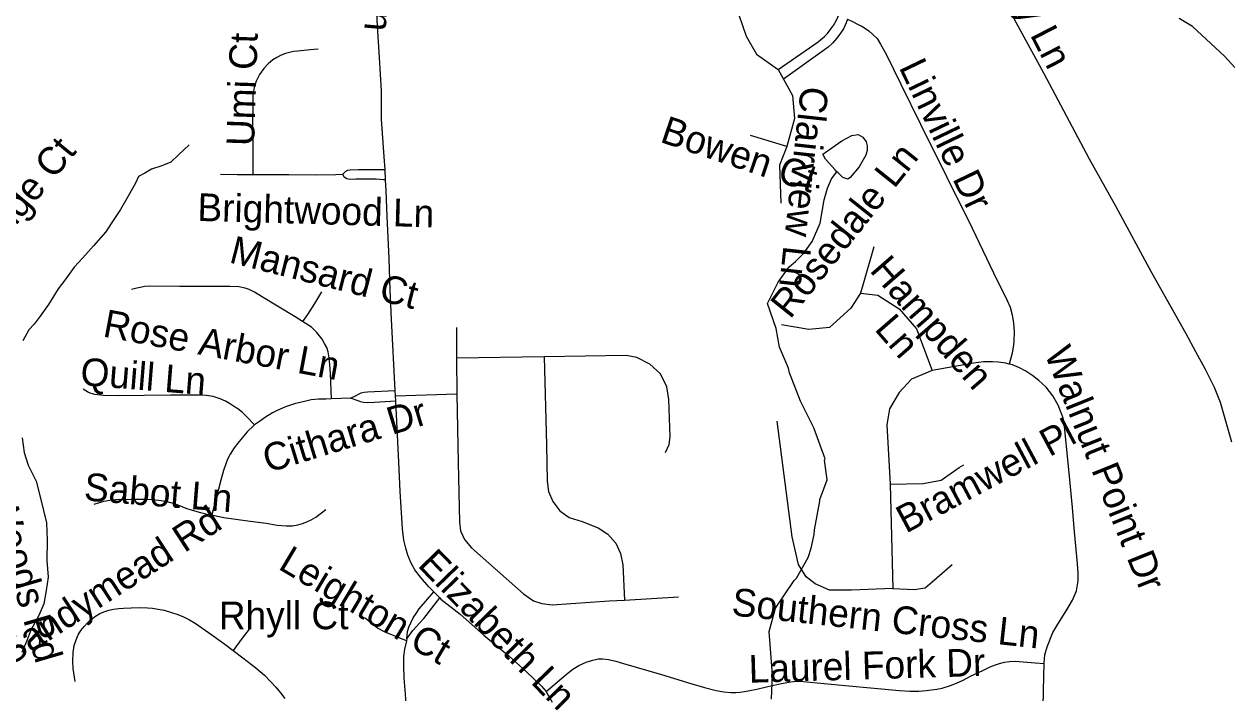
# Model space of a CAD drawing. Extents: x 1383679 to 1536984, y 460658 to 651027.
# Drawn here: x 1475714 to 1479847, y 498779 to 501072 of the extents above; entities that cross this region are included whole.
import ezdxf

# ---------------------------------------------------------------- set-up
doc = ezdxf.new("R2010")
doc.units = 0
for name, color, linetype in [('Exist Hydrographic Misc Water Feature', 7, 'Continuous'), ('Exist Road Non-System Type 51', 7, 'Continuous'), ('Exist Road Non-System Type 51 Label', 7, 'Continuous')]:
    doc.layers.add(name, color=color, linetype=linetype)

msp = doc.modelspace()

# ---------------------------------------------------------------- linework, layer by layer
at = {"layer": 'Exist Hydrographic Misc Water Feature'}
for points in [[(1479867.4, 500923.8), (1479832.2, 500962.5), (1479722.1, 501064.7), (1479676.6, 501091.6)], [(1478502, 500565.6), (1478496.7, 500572.9), (1478463.4, 500609.6), (1478453.7, 500625.8), (1478518.6, 500672.5), (1478552.9, 500689.8), (1478575, 500693.4), (1478590.8, 500685.1), (1478602.5, 500668.9), (1478606.3, 500654.8), (1478606, 500638.8), (1478601.7, 500622.9), (1478578.9, 500583.3), (1478548.1, 500545.9), (1478540, 500540.1), (1478522.2, 500546.4), (1478506.5, 500562.7), (1478502, 500565.6)], [(1476280.4, 500658.1), (1476243.9, 500624.4), (1476217.4, 500599.4), (1476187.1, 500586.1), (1476150.8, 500574.5), (1476128.6, 500561), (1476106.4, 500549.2), (1476095.9, 500527.2), (1476071.1, 500481.7), (1476044.4, 500436.3), (1476013.4, 500388.5), (1475994.8, 500359.4), (1475952, 500311.8), (1475915.3, 500270.7), (1475886.6, 500239.3), (1475853.8, 500194), (1475831.2, 500164.1), (1475798.2, 500110.6), (1475769.5, 500071), (1475749, 500043.4), (1475730.6, 500024.1), (1475709.9, 499986)], [(1478278, 498757.4), (1478281, 498840.7), (1478270.4, 498989.5), (1478291.9, 499069.1), (1478355.8, 499163.8), (1478363.9, 499171.7), (1478403.3, 499242.9), (1478413.9, 499274.7), (1478424.8, 499322.4), (1478425.1, 499338.4), (1478444.1, 499436), (1478443.1, 499442.1), (1478468.4, 499509.6), (1478459.7, 499577.4), (1478461.7, 499581.7), (1478423.5, 499687.8), (1478377.5, 499779.3), (1478339.4, 499876.1), (1478335.7, 499892.2), (1478305.1, 499964.8), (1478294.3, 500029), (1478263.9, 500113.6), (1478300.6, 500187.3), (1478338.3, 500240.1), (1478360.6, 500257.7), (1478389.2, 500287.1), (1478417.9, 500326.5), (1478445.2, 500390), (1478458.7, 500469.7), (1478469.5, 500509.5), (1478484.1, 500541.2), (1478502, 500565.6)], [(1475707.9, 499653.7), (1475714.9, 499603.5), (1475728.1, 499559.7), (1475755.2, 499505), (1475770.1, 499446.5), (1475790.6, 499362.4), (1475793.5, 499302.4), (1475792.1, 499232.7), (1475797.2, 499175.9), (1475790.3, 499130.1), (1475781.5, 499084.4), (1475764.8, 499044.5), (1475737.8, 498993.3), (1475723, 498955), (1475706.4, 498917.7)]]:
    msp.add_lwpolyline(points, dxfattribs=at)
at = {"layer": 'Exist Road Non-System Type 51'}
for p, q in [((1476954.4, 500538), (1476952.4, 500573.7)), ((1477196.9, 500032), (1477197.6, 499927.2)), ((1477498.2, 499931.4), (1477197.6, 499927.2)), ((1477197.6, 499927.2), (1477198.4, 499803.1)), ((1476833.8, 499789), (1476768.8, 499786.9)), ((1476989.2, 499779.4), (1476987.3, 499815.5)), ((1477198.4, 499803.1), (1476988.2, 499796.9)), ((1477773.4, 499097), (1477959.4, 499108.3)), ((1477027.5, 498963.8), (1477025.8, 498956.9))]:
    msp.add_line(p, q, dxfattribs=at)
for points in [[(1478300.2, 500917.1), (1478438.2, 501011.6), (1478445.7, 501018.3), (1478459.6, 501029.7), (1478469.8, 501040.1), (1478479.5, 501052.2), (1478489.2, 501066), (1478490.3, 501067.6), (1478501.1, 501085.6), (1478510, 501106.9), (1478515, 501126.3), (1478518.6, 501146.6), (1478519.7, 501166.8), (1478519.3, 501184.8), (1478517.2, 501199.4), (1478514.1, 501214.1), (1478509.4, 501230.3), (1478500.1, 501252.3), (1478468, 501316.9), (1478424.6, 501403.8), (1478388.1, 501466.1)], [(1476952.4, 500573.7), (1476949.9, 500617.1), (1476940.7, 500746.1), (1476940.1, 500844), (1476933.8, 500957.6), (1476926.5, 501065.3), (1476924.2, 501112.3), (1476920.8, 501149.7), (1476919, 501212.7)], [(1479074.4, 501154), (1479122.6, 501066), (1479210.8, 500904.9), (1479367.9, 500610.3), (1479459.5, 500447.1), (1479581.6, 500220.5), (1479698.9, 500010.9), (1479732, 499950), (1479765.1, 499888.8), (1479796.2, 499827.3), (1479817.3, 499775.5), (1479855.4, 499639.4)], [(1478165.4, 501104), (1478191.4, 501030.6), (1478226.9, 500969.1), (1478300.2, 500917.1)], [(1478538.1, 501088.9), (1478534.3, 501077.2), (1478528.9, 501066), (1478524.4, 501056.7), (1478514.8, 501041.2), (1478502.2, 501023.9), (1478487.3, 501007.3), (1478472, 500993.3), (1478460.1, 500983.8), (1478319.1, 500884)], [(1478538.1, 501088.9), (1478553.7, 501081.9), (1478578, 501070.3), (1478585.8, 501066), (1478596.9, 501059.9), (1478611.5, 501049.3), (1478625.7, 501037), (1478640.4, 501022.8), (1478652.3, 501004.1), (1478671.2, 500969.7), (1478721.4, 500866.8), (1478788.9, 500729.3), (1478877.7, 500549.5), (1478965.8, 500372), (1479039.5, 500219.6), (1479085.9, 500124.5), (1479096.2, 500101.3), (1479103.9, 500075.6), (1479108.2, 500047.1), (1479110.6, 500016.9), (1479109.5, 499984.7), (1479107.7, 499971.9), (1479103, 499943.5), (1479093.5, 499906.6)], [(1476723.3, 500986.7), (1476695.7, 500983.8), (1476652.7, 500979.3), (1476638.7, 500978), (1476624.5, 500975.3), (1476610.4, 500971.2), (1476595.9, 500965.4), (1476581.6, 500958.2), (1476568, 500949.4), (1476551, 500935.7), (1476536.3, 500920.2), (1476521.7, 500899.4), (1476510.7, 500877), (1476503.2, 500854.4), (1476499, 500827), (1476498.3, 500787.4), (1476498.1, 500735.9), (1476498.7, 500652.8), (1476498.7, 500590.9), (1476498.9, 500556.6)], [(1478300.2, 500917.1), (1478319.1, 500884)], [(1478319.1, 500884), (1478349.8, 500827.2), (1478356.9, 500749.1), (1478330.9, 500652.1)], [(1478330.9, 500652.1), (1478205.6, 500690)], [(1478330.9, 500652.1), (1478304.9, 500588.3), (1478309.6, 500458.1)], [(1476807.2, 500557.2), (1476817.4, 500568.2), (1476825, 500571.2), (1476832.5, 500572.5), (1476861.3, 500573.8), (1476900.4, 500573.6), (1476923.2, 500573.4), (1476952.4, 500573.7)], [(1476387.4, 500558.1), (1476445.6, 500556.7), (1476498.9, 500556.6)], [(1476498.9, 500556.6), (1476540.4, 500556.5), (1476622, 500556.7), (1476715.4, 500556), (1476784.1, 500556.8), (1476807.2, 500557.2)], [(1476954.4, 500538), (1476946.8, 500538), (1476922.2, 500540.5), (1476897.9, 500540.3), (1476852.3, 500540.1), (1476831.6, 500539.8), (1476821, 500541.6), (1476812.4, 500548), (1476807.2, 500557.2)], [(1476987.3, 499815.5), (1476974.1, 500060.7), (1476970, 500160), (1476966.1, 500268.2), (1476960.1, 500412.3), (1476956.5, 500500.2), (1476954.4, 500538)], [(1478628.4, 500308.4), (1478593, 500185.4), (1478583.5, 500149.9)], [(1476669.5, 500052.5), (1476643.9, 500068.6), (1476589.4, 500101.7), (1476528.4, 500138.4), (1476505, 500152.8), (1476486.8, 500161.8), (1476472, 500166.7), (1476450.3, 500171), (1476419.5, 500172.4), (1476361.7, 500173), (1476246.9, 500172.6), (1476145.7, 500173.3), (1476127.4, 500172.2), (1476117.6, 500170.1), (1476101.4, 500166.3), (1476083.1, 500161.8)], [(1476733.9, 500154.6), (1476710, 500114.6), (1476686.7, 500075.9), (1476669.5, 500052.5)], [(1478583.5, 500149.9), (1478550.4, 500097.8), (1478477.2, 500031.6), (1478406.3, 500024.5), (1478311.7, 500041.1)], [(1478583.5, 500149.9), (1478642.6, 500142.8), (1478715.9, 500095.5), (1478775, 500026.9), (1478829.3, 499884.9)], [(1476768.8, 499786.9), (1476765, 499874.6), (1476763.3, 499904.3), (1476761.1, 499927.7), (1476756.8, 499948), (1476752.2, 499962.9), (1476745.1, 499977), (1476736.3, 499992.4), (1476718.4, 500015.2), (1476699.7, 500033.5), (1476669.5, 500052.5)], [(1477914.2, 499603.2), (1477927.1, 499630.6), (1477930.4, 499656.4), (1477925.6, 499785.4), (1477919.1, 499828.9), (1477896.6, 499872.4), (1477861.1, 499906.2), (1477815.9, 499928.8), (1477778.9, 499935.3), (1477498.2, 499931.4)], [(1477498.2, 499931.4), (1477506.4, 499629), (1477508, 499504.9), (1477512.9, 499469.4), (1477527.4, 499435.6), (1477551.6, 499403.3), (1477583.9, 499380.8), (1477628.9, 499366.2), (1477683.8, 499345.2), (1477716, 499322.8), (1477743.4, 499292.1), (1477759.5, 499256.6), (1477767.6, 499217.9), (1477773.4, 499097)], [(1479093.5, 499906.6), (1479082, 499909.6), (1479056.4, 499912.6), (1479035.8, 499913.7), (1479005.2, 499913.7), (1478970.9, 499909.3), (1478829.3, 499884.9)], [(1479213.3, 498879.8), (1479213.4, 498881.6), (1479215.9, 498908.9), (1479223.1, 498937.2), (1479242.5, 498985.4), (1479259.9, 499014), (1479290.9, 499063.2), (1479310.6, 499097.2), (1479324.1, 499128.3), (1479329.6, 499162.6), (1479330.3, 499188.3), (1479328, 499222.6), (1479317.6, 499330.8), (1479310.1, 499414.9), (1479301.4, 499509.6), (1479284, 499682.4), (1479280.5, 499711.8), (1479275.9, 499728), (1479271.1, 499739.3), (1479261.3, 499765.4), (1479242.5, 499798), (1479219.8, 499827.1), (1479194.3, 499850.4), (1479174.4, 499866.1), (1479150.1, 499881.9), (1479128.9, 499893.7), (1479104.6, 499903.6), (1479093.5, 499906.6)], [(1478829.3, 499884.9), (1478758.4, 499854.2), (1478715.9, 499809.2), (1478682.8, 499752.5), (1478673.3, 499698), (1478685.2, 499494.6)], [(1476505, 499697.7), (1476478.6, 499725.1), (1476463.5, 499740.1), (1476447, 499752.8), (1476432.6, 499762.5), (1476418.8, 499771), (1476404.9, 499779.7), (1476386.8, 499787.6), (1476363.3, 499794.7), (1476339, 499798.6), (1476312, 499800.1), (1476299.2, 499799.7), (1476272.8, 499800.3), (1476216.1, 499799.7), (1476126.6, 499798.8), (1476038.6, 499797.2), (1475987.2, 499798.3), (1475957.2, 499802.6), (1475944.6, 499805.7), (1475935.6, 499808.9), (1475916.9, 499819.9)], [(1476768.8, 499786.9), (1476748.7, 499786.3), (1476724.4, 499785.6), (1476699.4, 499783.3), (1476672, 499777.5), (1476644.8, 499771.2), (1476610.6, 499760), (1476582.3, 499747.2), (1476566.7, 499739.3), (1476542.6, 499724.6), (1476521.4, 499709.9), (1476505, 499697.7)], [(1476833.8, 499789), (1476850.8, 499797.2), (1476863.6, 499804.2), (1476870.8, 499807.8), (1476880.3, 499810.3), (1476892.4, 499811.2), (1476987.3, 499815.5)], [(1476989.2, 499779.4), (1476916.3, 499774.2), (1476892, 499773.3), (1476878.2, 499774.6), (1476868.4, 499777.1), (1476860.4, 499780.3), (1476833.8, 499789)], [(1477198.4, 499803.1), (1477203.2, 499569.3), (1477208.1, 499364.7), (1477211.4, 499334), (1477224.4, 499305.1), (1477248.4, 499275.9), (1477427.4, 499118), (1477461.4, 499093.9), (1477490.2, 499085.8), (1477525.8, 499080.9), (1477720.8, 499093.9), (1477773.4, 499097)], [(1477027.5, 498963.8), (1477029.9, 498989.3), (1477033.8, 499004.2), (1477041.2, 499019.5), (1477048.9, 499035.8), (1477058.8, 499051.3), (1477069.9, 499067.3), (1477120.1, 499124.8), (1477102.8, 499142.1), (1477073.4, 499176.2), (1477054.8, 499200.8), (1477042.3, 499223.3), (1477030.6, 499251.5), (1477023.4, 499275.1), (1477017.1, 499302.4), (1477012.4, 499340.9), (1477004.7, 499470.5), (1476999.1, 499569.8), (1476993, 499709.3), (1476989.2, 499779.4)], [(1478694.4, 499136.2), (1478552.5, 499131.5), (1478476.9, 499131.5), (1478427.3, 499152.8), (1478396.5, 499176.4), (1478370.5, 499219), (1478349.3, 499313.6), (1478297.3, 499711.1)], [(1476505, 499697.7), (1476502, 499695.5), (1476479.7, 499674.5), (1476461.9, 499653.2), (1476447.5, 499635.1), (1476434.9, 499618.7), (1476420.8, 499597.4), (1476411.5, 499579.8), (1476405.9, 499564), (1476398.6, 499541.1), (1476389.1, 499508), (1476358.3, 499388.9)], [(1478685.2, 499494.6), (1478798.6, 499497), (1478860.1, 499508.8), (1478921.5, 499551.4), (1478938.1, 499560.8)], [(1478685.2, 499494.6), (1478694.4, 499136.2)], [(1475955, 499426.1), (1475988.1, 499435.9), (1476015.2, 499441.3), (1476040.2, 499442.6), (1476064.6, 499442.2), (1476097.7, 499443.1), (1476127.4, 499442.8), (1476152.4, 499441.5), (1476176.8, 499439.2), (1476199.1, 499435.8), (1476221.6, 499430.4), (1476241.9, 499423.5), (1476269.4, 499412.6), (1476290.4, 499405), (1476319.2, 499397.3), (1476342, 499391.9), (1476358.3, 499388.9)], [(1476358.3, 499388.9), (1476367.5, 499387.2), (1476399.1, 499380.2), (1476440.3, 499374.1), (1476489.7, 499367.5), (1476544.7, 499360.3), (1476581.8, 499353.8), (1476613, 499351.3), (1476634.4, 499352.2), (1476652.8, 499354.9), (1476669.5, 499359.9), (1476684.6, 499365.1), (1476699.1, 499372.3), (1476714.8, 499381.7), (1476748.9, 499407.9)], [(1478694.4, 499136.2), (1478767.6, 499133.8), (1478805.4, 499138.6), (1478829.1, 499159.9), (1478897.6, 499219)], [(1477120.1, 499124.8), (1477140, 499104.9)], [(1477027.5, 498963.8), (1477047.6, 498992.7), (1477070.8, 499018.2), (1477085.6, 499034), (1477140, 499104.9), (1477144.2, 499100.7), (1477209.6, 499048.6), (1477291.7, 498977.1), (1477378.6, 498904.3), (1477437.9, 498850.9), (1477489.3, 498801.6), (1477504.7, 498783.3)], [(1475889.7, 498817.8), (1475882.6, 498862.7), (1475881.3, 498887.4), (1475882.3, 498917.8), (1475886.6, 498941.2), (1475892.9, 498960.5), (1475900.2, 498978.2), (1475909.1, 498992.5), (1475920.1, 499006.7), (1475932.9, 499020), (1475944.4, 499030.5), (1475959.5, 499041.9), (1475973.9, 499050.9), (1475987.6, 499056.5), (1476004.6, 499062.1), (1476021.2, 499065.4), (1476039, 499068.1), (1476055.1, 499068.9), (1476081.2, 499070.3), (1476111.9, 499071.2), (1476137.4, 499070), (1476154.3, 499069.1), (1476174, 499065.6), (1476195, 499061.9), (1476219.7, 499054.8), (1476241.3, 499047.5), (1476261.3, 499039.1), (1476281.2, 499029.4), (1476300.5, 499018.2), (1476323.5, 499001.9), (1476358.2, 498977.8), (1476402.6, 498945.6), (1476431.9, 498923.7)], [(1476486, 498997.5), (1476462, 498966.5), (1476431.9, 498923.7)], [(1477025.8, 498956.9), (1476952.2, 498987.5), (1476926.5, 499000.6), (1476884.4, 499034.6)], [(1477025.8, 498956.9), (1477018.7, 498928.5), (1477016, 498903.4), (1477015.3, 498871.7), (1477017.3, 498829.7), (1477021.2, 498774.3), (1477026.1, 498700.8), (1477031.8, 498626.7), (1477036.9, 498546.2), (1477040.5, 498490.3), (1477041.5, 498447.5), (1477041.4, 498402.2), (1477041, 498359.5), (1477038.7, 498324.4), (1477036.4, 498290)], [(1476431.9, 498923.7), (1476464.7, 498899), (1476509.5, 498865.1), (1476538.4, 498839.2), (1476560.2, 498816.7), (1476577.4, 498798.9), (1476594.3, 498779), (1476608.5, 498759.4)], [(1477504.7, 498783.3), (1477558.9, 498828.7), (1477574.5, 498842.6), (1477596.3, 498859.8), (1477616.7, 498872.7), (1477642, 498883.7), (1477665.4, 498890.8), (1477683.7, 498895.3), (1477699.1, 498896.1), (1477718.6, 498893.5), (1477743.7, 498888.1), (1477770.5, 498880), (1477900.5, 498841.3), (1478001, 498811.3), (1478048.3, 498797.3), (1478088.5, 498786.9), (1478114.4, 498782.2), (1478138.1, 498780.1), (1478155, 498780.1), (1478168.9, 498780.9), (1478185.2, 498783.3), (1478203.7, 498787.2), (1478227.8, 498792), (1478264.8, 498800.7), (1478306.1, 498809.6), (1478336.2, 498815.8), (1478353.5, 498818.3), (1478375.9, 498818.9), (1478410.2, 498815.6), (1478531.1, 498804), (1478629.6, 498795.2), (1478717, 498786.5), (1478752, 498784.7), (1478783.4, 498784.4), (1478808.8, 498786.7), (1478845.1, 498791.9), (1478863.8, 498795.4), (1478891.4, 498804.4), (1478912.4, 498812.5), (1478935, 498822.8), (1478960.7, 498836.1), (1479002.2, 498855.7), (1479028.2, 498867.7), (1479046.5, 498875), (1479060.2, 498879.7), (1479077.2, 498883.7), (1479094, 498886.4), (1479113.7, 498888), (1479141.4, 498885.6), (1479182.3, 498882), (1479213.3, 498879.8)], [(1479093.3, 498446.6), (1479104.6, 498459.8), (1479119.5, 498480.8), (1479136.1, 498505.2), (1479149.9, 498525.4), (1479166.3, 498550.2), (1479175.8, 498568.3), (1479183.7, 498586.8), (1479191.8, 498608.6), (1479197.9, 498632.3), (1479204.6, 498662.1), (1479208.3, 498697.4), (1479209.9, 498730.8), (1479211.2, 498784.4), (1479212.5, 498836.3), (1479213.3, 498879.8)], [(1477526.7, 498745.9), (1477504.7, 498783.3)]]:
    msp.add_lwpolyline(points, dxfattribs=at)

# ---------------------------------------------------------------- texts
at = {"layer": 'Exist Road Non-System Type 51 Label'}
for s, rotation, p in [('Schooner Ln', 265.0609, (1476942.8, 501770)), ('Courtney Ln', 297.2352, (1478911.4, 501525.8)), ('Umi Ct', 88.099, (1476503, 500652.9)), ('Linville Dr', 295.6765, (1478713.4, 500924.6)), ('Clairview Ln', 263.7451, (1478379.4, 500861.9)), ('Bowen Ct', 341.3618, (1477891.9, 500669.3)), ('Plum Ridge Ct', 50.452, (1475375.5, 500003.4)), ('Rosedale Ln', 51.4188, (1478341.7, 500058)), ('Brightwood Ln', 358.4425, (1476307.9, 500397.4)), ('Mansard Ct', 345.7736, (1476414.2, 500255.7)), ('Hampden', 311.0222, (1478611.6, 500226.3)), ('Rose Arbor Ln', 349.4385, (1475981.1, 500001.3)), ('Ln', 311.0222, (1478628.1, 500025.2)), ('Stratford Woods Rd', 286.2903, (1475443, 499945.6)), ('Walnut Point Dr', 291.951, (1479212.8, 499943.9)), ('Quill Ln', 355.3922, (1475904.9, 499834.5)), ('Cithara Dr', 16.9894, (1476550.5, 499532.9)), ('Bramwell Pl', 28.0641, (1478739, 499324.4)), ('Sabot Ln', 355.3863, (1475917.5, 499439.2)), ('Sandymead Rd', 32.9821, (1475665.7, 498869.2)), ('Leighton Ct', 329.2365, (1476582.3, 499205.9)), ('Elizabeth Ln', 314.0884, (1477060.9, 499214.8)), ('Southern Cross Ln', 353.8192, (1478138.6, 499045)), ('Rhyll Ct', 0.0008, (1476382.2, 498997.1)), ('Laurel Fork Dr', 1.6659, (1478200.9, 498813.5))]:
    msp.add_text(s, height=95, rotation=rotation, dxfattribs=at).set_placement(p)

doc.saveas('drawing.dxf')
